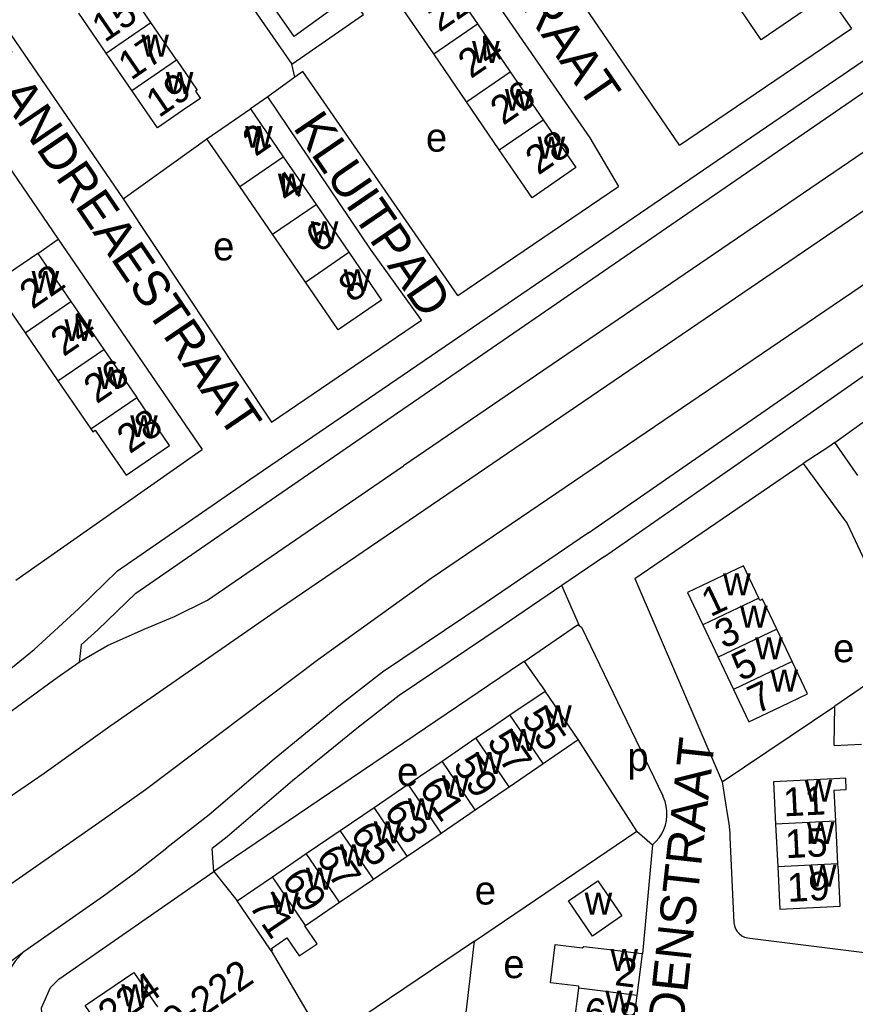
# Model space of a CAD drawing. Extents: x 157569 to 159501, y 382907 to 384670.
# Drawn here: x 158368.1 to 158485.2, y 383461.2 to 383599.1 of the extents above; entities that cross this region are included whole.
import ezdxf

# ---------------------------------------------------------------- set-up
doc = ezdxf.new("R2010")
doc.units = 0
for name, color, linetype in [('BLT_Basislijn', 7, 'Continuous'), ('BLT_Bebouwing', 7, 'Continuous'), ('BLT_Centroide', 7, 'Continuous'), ('BLT_Huisnummer', 7, 'Continuous'), ('BLT_Huisnummer_ tussenligend', 7, 'Continuous'), ('BLT_Huisnummer_reeks', 7, 'Continuous'), ('BLT_Onderverdeling_panden', 7, 'Continuous'), ('BLT_Straatnaam', 7, 'Continuous'), ('BLT_Vlakafsluiter', 7, 'Continuous')]:
    doc.layers.add(name, color=color, linetype=linetype)

msp = doc.modelspace()

# ---------------------------------------------------------------- linework, layer by layer
at = {"layer": 'BLT_Basislijn'}
for p, q in [((158334.91, 383624.76), (158373.53, 383568.42)), ((158400.39, 383534.72), (158500.28, 383602.92)), ((158402.66, 383531.43), (158500.28, 383598.56)), ((158460.58, 383581.57), (158484.69, 383597.93)), ((158406.69, 383591.09), (158406.27, 383592.92)), ((158406.69, 383591.09), (158402.9, 383588.35)), ((158500, 383589.9), (158421.93, 383536.65)), ((158402.9, 383588.35), (158400.46, 383586.65)), ((158382.66, 383574.03), (158394.38, 383582.47)), ((158429.54, 383560.5), (158452.05, 383575.77)), ((158382.66, 383574.03), (158403.42, 383542.77)), ((158370.7, 383566.41), (158373.53, 383568.42)), ((158373.53, 383568.42), (158393.72, 383538.95)), ((158403.42, 383542.77), (158424.45, 383557.04)), ((158485.59, 383535.3), (158482.37, 383539.9)), ((158367.58, 383520.65), (158393.72, 383538.95)), ((158454.31, 383520.88), (158477.9, 383536.98)), ((158454.31, 383520.88), (158466.57, 383492.38)), ((158376.77, 383511.56), (158376.46, 383509.13)), ((158438.83, 383509.26), (158441.77, 383505.11)), ((158466.57, 383492.38), (158482.36, 383503.01)), ((158482.27, 383497.47), (158482.36, 383503.01)), ((158454.6, 383485.5), (158446.41, 383498.3)), ((158482.27, 383497.47), (158486.09, 383497.65)), ((158371.55, 383493.55), (158354.72, 383482.03)), ((158379.21, 383486.63), (158358.27, 383472.09)), ((158431.85, 383470.07), (158454.6, 383485.5)), ((158454.6, 383485.5), (158456.8, 383483.55)), ((158467.66, 383484.62), (158468.18, 383472.63)), ((158456.8, 383483.55), (158455.38, 383468.3)), ((158395.35, 383479.81), (158395.12, 383483.04)), ((158373.64, 383464.73), (158395.35, 383479.81)), ((158431.85, 383470.07), (158410.89, 383455.95)), ((158427.84, 383435.52), (158431.85, 383470.07)), ((158470.46, 383470.49), (158501.68, 383466.61)), ((158403.37, 383468.73), (158410.89, 383455.95))]:
    msp.add_line(p, q, dxfattribs=at)
for points in [[(158417, 383681.05), (158423.06, 383685.07), (158424.81, 383684.79), (158425.55, 383684.17), (158468.51, 383620.89), (158484.69, 383597.93)], [(158460.58, 383581.57), (158400.85, 383668.98), (158401.24, 383670.13), (158410.93, 383676.9)], [(158384.62, 383658.99), (158388.11, 383661.32), (158392.05, 383663.5), (158448.01, 383582.61), (158452.05, 383575.77)], [(158351.55, 383636.27), (158344.49, 383631.24), (158343.9, 383630.57), (158382.66, 383574.03)], [(158429.54, 383560.5), (158407.81, 383591.9), (158406.69, 383591.09)], [(158424.45, 383557.04), (158417.27, 383567), (158402.9, 383588.35)], [(158499.37, 383581.17), (158404.52, 383516.61), (158380.77, 383500.12), (158371.55, 383493.55)], [(158499.73, 383571.06), (158425.8, 383520.87), (158410.02, 383509.52), (158385.77, 383491.25), (158379.21, 383486.63)], [(158447.82, 383527.26), (158482.18, 383551.02), (158499.73, 383563.08)], [(158450.07, 383523.95), (158468.35, 383536.65), (158500, 383558.78)], [(158482.37, 383539.9), (158491.19, 383546.29), (158506.42, 383556.7)], [(158482.37, 383539.9), (158481.53, 383539.3), (158477.9, 383536.98)], [(158477.9, 383536.98), (158484.07, 383528.58), (158492.53, 383510.6), (158492.53, 383510.28), (158491.2, 383509.07), (158482.36, 383503.01)], [(158376.46, 383509.13), (158376.87, 383509.41), (158380.45, 383511.47), (158385.59, 383513.77), (158389.84, 383515.55), (158394.45, 383517.85), (158398.35, 383520.51), (158421.93, 383536.65)], [(158333.08, 383504.49), (158346.41, 383495.33), (158348.71, 383495.33), (158355.09, 383499.59), (158363.6, 383505.61), (158370.16, 383510.93), (158376.37, 383516.61), (158381.86, 383521.93), (158400.39, 383534.72)], [(158376.77, 383511.56), (158379.11, 383513.7), (158384.41, 383518.83), (158402.66, 383531.43)], [(158447.82, 383527.26), (158433.5, 383517.49), (158418.97, 383507.73), (158413.11, 383503.17), (158403.79, 383495.58), (158394.68, 383487.76), (158388.75, 383483.13)], [(158450.07, 383523.95), (158444.09, 383519.87)], [(158444.09, 383519.87), (158435.74, 383514.18), (158421.32, 383504.49), (158415.6, 383500.04), (158406.35, 383492.51), (158397.21, 383484.67), (158395.12, 383483.04)], [(158446.57, 383514.22), (158444.09, 383519.87)], [(158438.83, 383509.26), (158446.28, 383514.37), (158446.57, 383514.22)], [(158446.57, 383514.22), (158446.85, 383514.07), (158458.24, 383490.42)], [(158351.37, 383491.6), (158356.51, 383494.97), (158364.67, 383500.65), (158373.39, 383507), (158376.46, 383509.13)], [(158438.83, 383509.26), (158438.32, 383508.9), (158395.35, 383479.81)], [(158466.57, 383492.38), (158467.28, 383487.9), (158467.5, 383486.55), (158467.63, 383485.2), (158467.66, 383484.62)], [(158456.8, 383483.55), (158457.29, 383484.02), (158457.72, 383484.53), (158458.09, 383485.1), (158458.39, 383485.7), (158458.61, 383486.33), (158458.76, 383486.99), (158458.83, 383487.66), (158458.82, 383488.33), (158458.73, 383489), (158458.56, 383489.65), (158458.31, 383490.28), (158458.24, 383490.42)], [(158368.7, 383468.6), (158379.86, 383476.41), (158384.41, 383479.73), (158388.75, 383483.13)], [(158395.35, 383479.81), (158398.61, 383475.72)], [(158468.18, 383472.63), (158468.27, 383472.2), (158468.43, 383471.79), (158468.67, 383471.42), (158468.97, 383471.1), (158469.32, 383470.84), (158469.71, 383470.65), (158470.14, 383470.53), (158470.46, 383470.49)], [(158368.7, 383468.6), (158367.49, 383467.29), (158366.26, 383465.41), (158365.68, 383463.03), (158365.61, 383460.57), (158366.26, 383458.9), (158367.85, 383456.37), (158370.74, 383452.03), (158372.62, 383449.93), (158373.85, 383448.78)], [(158373.85, 383448.78), (158371.56, 383455.24), (158371.21, 383460.74), (158372.45, 383463.58), (158373.64, 383464.73)]]:
    msp.add_lwpolyline(points, dxfattribs=at)
at = {"layer": 'BLT_Bebouwing'}
for p, q in [((158386.5, 383598.73), (158382.65, 383604.33)), ((158400.51, 383601.16), (158406.27, 383592.92)), ((158380.27, 383594.46), (158376.43, 383600.05)), ((158390.09, 383593.5), (158386.5, 383598.73)), ((158432.29, 383598.54), (158436.88, 383591.83)), ((158383.86, 383589.23), (158380.27, 383594.46)), ((158430.74, 383587.62), (158426.15, 383594.34)), ((158436.88, 383591.83), (158441.48, 383585.12)), ((158394.38, 383582.47), (158400.46, 383586.65)), ((158400.46, 383586.65), (158405.06, 383579.95)), ((158435.33, 383580.92), (158430.74, 383587.62)), ((158398.97, 383575.77), (158394.38, 383582.47)), ((158405.06, 383579.95), (158409.66, 383573.26)), ((158403.57, 383569.08), (158398.97, 383575.77)), ((158409.66, 383573.26), (158414.26, 383566.56)), ((158408.17, 383562.39), (158403.57, 383569.08)), ((158370.7, 383566.41), (158375.32, 383559.69)), ((158364.3, 383561.98), (158368.89, 383555.28)), ((158375.32, 383559.69), (158379.93, 383552.96)), ((158368.89, 383555.28), (158373.5, 383548.56)), ((158379.93, 383552.96), (158384.54, 383546.24)), ((158373.5, 383548.56), (158378.12, 383541.84)), ((158463.84, 383514.38), (158465.99, 383509.85)), ((158476.37, 383509.24), (158474.22, 383513.77)), ((158465.99, 383509.85), (158468.14, 383505.33)), ((158436.83, 383501.77), (158441.77, 383505.11)), ((158446.41, 383498.3), (158441.77, 383505.11)), ((158427.32, 383495.29), (158432.07, 383498.53)), ((158441.48, 383494.94), (158446.41, 383498.3)), ((158422.56, 383492.05), (158427.32, 383495.29)), ((158436.72, 383491.7), (158441.48, 383494.94)), ((158417.81, 383488.81), (158422.56, 383492.05)), ((158431.97, 383488.46), (158436.72, 383491.7)), ((158413.05, 383485.57), (158417.81, 383488.81)), ((158427.21, 383485.22), (158431.97, 383488.46)), ((158474.04, 383486.44), (158474.34, 383480.49)), ((158482.79, 383480.92), (158482.49, 383486.86)), ((158408.3, 383482.33), (158413.05, 383485.57)), ((158422.45, 383481.99), (158427.21, 383485.22)), ((158403.55, 383479.09), (158408.3, 383482.33)), ((158417.7, 383478.75), (158422.45, 383481.99)), ((158398.61, 383475.72), (158403.55, 383479.09)), ((158412.94, 383475.51), (158417.7, 383478.75)), ((158408.19, 383472.27), (158412.94, 383475.51)), ((158454.64, 383462.46), (158455.38, 383468.3)), ((158445.73, 383457.65), (158446.46, 383463.49)), ((158453.9, 383456.62), (158454.64, 383462.46))]:
    msp.add_line(p, q, dxfattribs=at)
for points in [[(158406.27, 383592.92), (158416.29, 383599.88), (158414.6, 383602.32), (158420.6, 383606.5), (158416.65, 383612.27)], [(158410.81, 383608.26), (158411, 383607.97), (158408.62, 383606.34), (158412.33, 383600.94), (158406.61, 383596.8), (158402.58, 383602.6), (158400.51, 383601.16)], [(158473.58, 383607.22), (158478.17, 383600.52), (158472.04, 383596.31), (158469.21, 383600.44), (158467.45, 383603.02)], [(158426.15, 383594.34), (158421.56, 383601.05), (158427.69, 383605.25), (158432.29, 383598.54)], [(158390.09, 383593.5), (158392.99, 383589.28), (158392.76, 383589.15), (158393.46, 383588.12), (158391.58, 383586.83), (158387.45, 383584), (158383.86, 383589.23)], [(158441.48, 383585.12), (158446.08, 383578.42), (158439.92, 383574.2), (158435.33, 383580.92)], [(158370.7, 383566.41), (158366.58, 383563.59), (158364.3, 383561.98)], [(158414.26, 383566.56), (158418.85, 383559.87), (158412.77, 383555.69), (158408.17, 383562.39)], [(158378.12, 383541.84), (158378.4, 383541.42), (158378.73, 383541.64), (158380.23, 383539.46), (158383.05, 383535.34), (158389.15, 383539.52), (158384.54, 383546.24)], [(158471.69, 383518.11), (158469.54, 383522.64), (158461.69, 383518.9), (158463.84, 383514.38)], [(158474.22, 383513.77), (158472.21, 383517.98), (158471.84, 383517.8), (158471.69, 383518.11)], [(158468.14, 383505.33), (158470.3, 383500.81), (158474.81, 383502.96), (158478.52, 383504.72), (158476.37, 383509.24)], [(158432.07, 383498.53), (158434.25, 383500.02), (158436.83, 383501.77)], [(158482.19, 383492.81), (158473.74, 383492.39), (158474.04, 383486.44)], [(158482.49, 383486.86), (158482.27, 383491.24), (158483.95, 383491.33), (158483.87, 383492.89), (158482.19, 383492.81)], [(158474.34, 383480.49), (158474.64, 383474.55), (158483.09, 383474.97), (158482.84, 383479.97), (158482.79, 383480.92)], [(158403.37, 383468.73), (158401.42, 383471.59), (158398.61, 383475.72)], [(158403.37, 383468.73), (158403.55, 383468.85), (158403.43, 383469.03), (158405.56, 383470.53), (158407.28, 383468), (158409.82, 383469.72), (158408.09, 383472.2), (158408.19, 383472.27)], [(158446.46, 383463.49), (158446.49, 383463.75), (158442.49, 383464.24), (158443.15, 383469.61), (158446.94, 383469.15), (158447.19, 383469.34), (158450.42, 383468.93), (158455.24, 383468.32), (158455.38, 383468.3)], [(158380.64, 383456.2), (158377.33, 383461.04), (158384.13, 383465.7), (158387.08, 383461.39), (158387.44, 383460.86)]]:
    msp.add_lwpolyline(points, dxfattribs=at)
msp.add_lwpolyline([(158445.03, 383475.7), (158449.16, 383478.52), (158452.51, 383473.6), (158448.38, 383470.79)], close=True, dxfattribs=at)
at = {"layer": 'BLT_Onderverdeling_panden'}
for p, q in [((158380.27, 383594.46), (158386.5, 383598.73)), ((158426.15, 383594.34), (158432.29, 383598.54)), ((158383.86, 383589.23), (158390.09, 383593.5)), ((158430.74, 383587.62), (158436.88, 383591.83)), ((158435.33, 383580.92), (158441.48, 383585.12)), ((158398.97, 383575.77), (158405.06, 383579.95)), ((158403.57, 383569.08), (158409.66, 383573.26)), ((158408.17, 383562.39), (158414.26, 383566.56)), ((158368.89, 383555.28), (158375.32, 383559.69)), ((158373.5, 383548.56), (158379.93, 383552.96)), ((158378.12, 383541.84), (158384.54, 383546.24)), ((158471.69, 383518.11), (158463.84, 383514.38)), ((158474.22, 383513.77), (158465.99, 383509.85)), ((158476.37, 383509.24), (158468.14, 383505.33)), ((158441.48, 383494.94), (158436.83, 383501.77)), ((158436.72, 383491.7), (158432.07, 383498.53)), ((158431.97, 383488.46), (158427.32, 383495.29)), ((158427.21, 383485.22), (158422.56, 383492.05)), ((158422.45, 383481.99), (158417.81, 383488.81)), ((158482.49, 383486.86), (158474.04, 383486.44)), ((158417.7, 383478.75), (158413.05, 383485.57)), ((158412.94, 383475.51), (158408.3, 383482.33)), ((158482.79, 383480.92), (158474.34, 383480.49)), ((158408.19, 383472.27), (158403.55, 383479.09)), ((158454.64, 383462.46), (158446.46, 383463.49))]:
    msp.add_line(p, q, dxfattribs=at)
at = {"layer": 'BLT_Vlakafsluiter'}
msp.add_line((158358.02, 383460.71), (158368.7, 383468.6), dxfattribs=at)

# ---------------------------------------------------------------- texts
at = {"layer": 'BLT_Centroide'}
for s, p in [('w', (158385.18, 383593.97)), ('w', (158431.52, 383593.08)), ('w', (158388.61, 383588.75)), ('w', (158436.11, 383586.38)), ('w', (158399.72, 383581.2)), ('e', (158425.06, 383580.66)), ('w', (158440.7, 383579.67)), ('w', (158404.31, 383574.52)), ('w', (158408.92, 383567.83)), ('e', (158395.24, 383565.43)), ('w', (158369.81, 383560.86)), ('w', (158413.52, 383561.12)), ('w', (158374.41, 383554.12)), ('w', (158379.02, 383547.41)), ('w', (158383.62, 383540.67)), ('w', (158466.69, 383518.5)), ('w', (158469.07, 383513.97)), ('w', (158471.18, 383509.56)), ('e', (158482.11, 383509.14)), ('w', (158473.33, 383505.03)), ('w', (158441.62, 383500.02)), ('w', (158436.77, 383496.73)), ('p', (158453.28, 383493.92)), ('w', (158432.02, 383493.5)), ('e', (158421.02, 383491.82)), ('w', (158427.27, 383490.25)), ('w', (158478.12, 383489.62)), ('w', (158422.52, 383487.02)), ('w', (158417.75, 383483.78)), ('w', (158478.42, 383483.69)), ('w', (158413, 383480.55)), ('w', (158408.25, 383477.3)), ('w', (158478.72, 383477.72)), ('e', (158431.9, 383475.2)), ('w', (158403.39, 383473.86)), ('w', (158447.29, 383473.79)), ('e', (158435.9, 383464.89)), ('w', (158450.91, 383465.91)), ('w', (158382.38, 383460.94)), ('w', (158450.19, 383460.06))]:
    msp.add_text(s, height=4, dxfattribs=at).set_placement(p)
at = {"layer": 'BLT_Huisnummer'}
for s, rotation, p in [('22', 34.38, (158426.94, 383597.31)), ('19', 34.49, (158387.64, 383585.32)), ('2', 34.4845, (158401.17, 383579.88)), ('28', 34.427, (158440.8, 383577.28)), ('22', 34.4369, (158369.92, 383558.49)), ('8', 34.4801, (158414.62, 383559.4)), ('28', 34.4426, (158383.56, 383538.25)), ('1', 25.4458, (158464.91, 383515.42)), ('7', 25.453, (158471.39, 383501.84)), ('55', 304.2512, (158438.32, 383501.28)), ('59', 304.2512, (158428.75, 383494.7)), ('11', 2.8729, (158475.21, 383487.54)), ('63', 304.2512, (158419.06, 383488.27)), ('67', 304.2512, (158409.55, 383481.87)), ('19', 2.8793, (158475.77, 383475.56)), ('71', 304.2512, (158400.16, 383475.05)), ('2', 352.8074, (158451.39, 383463.93)), ('224', 34.4082, (158380.92, 383457.66))]:
    msp.add_text(s, height=4, rotation=rotation, dxfattribs=at).set_placement(p)
at = {"layer": 'BLT_Huisnummer_ tussenligend'}
for s, rotation, p in [('15', 34.49, (158380.05, 383595.86)), ('17', 34.49, (158383.74, 383590.56)), ('24', 34.38, (158431.35, 383590.8)), ('26', 34.38, (158435.87, 383584.26)), ('4', 34.4845, (158405.66, 383573.25)), ('6', 34.4845, (158410.03, 383566.36)), ('24', 34.4369, (158374.28, 383551.86)), ('26', 34.4369, (158378.91, 383545.24)), ('3', 25.4458, (158466.76, 383510.95)), ('5', 25.4458, (158469.15, 383506.42)), ('57', 304.2512, (158433.5, 383498.02)), ('61', 304.2512, (158424, 383491.46)), ('65', 304.2512, (158414.36, 383485.12)), ('15', 2.8729, (158475.47, 383481.68)), ('69', 304.2512, (158404.74, 383478.65))]:
    msp.add_text(s, height=4, rotation=rotation, dxfattribs=at).set_placement(p)
at = {"layer": 'BLT_Huisnummer_reeks'}
for s, rotation, p in [('220-222', 34.4082, (158385.01, 383453.33)), ('6-8', 352.8074, (158447.04, 383458.28))]:
    msp.add_text(s, height=4, rotation=rotation, dxfattribs=at).set_placement(p)
at = {"layer": 'BLT_Straatnaam'}
for s, rotation, p in [('VAN DER LINDENSTRAAT', 304.5893, (158401.65, 383654.26)), ('FOCKEMA ANDREAESTRAAT', 304.2254, (158345.47, 383617.62)), ('KLUITPAD', 304.3062, (158406.34, 383584.03)), ('PHILIPS VAN LEIJDENSTRAAT', 83.7105, (158454.93, 383401.84))]:
    msp.add_text(s, height=5, rotation=rotation, dxfattribs=at).set_placement(p)

doc.saveas('drawing.dxf')
